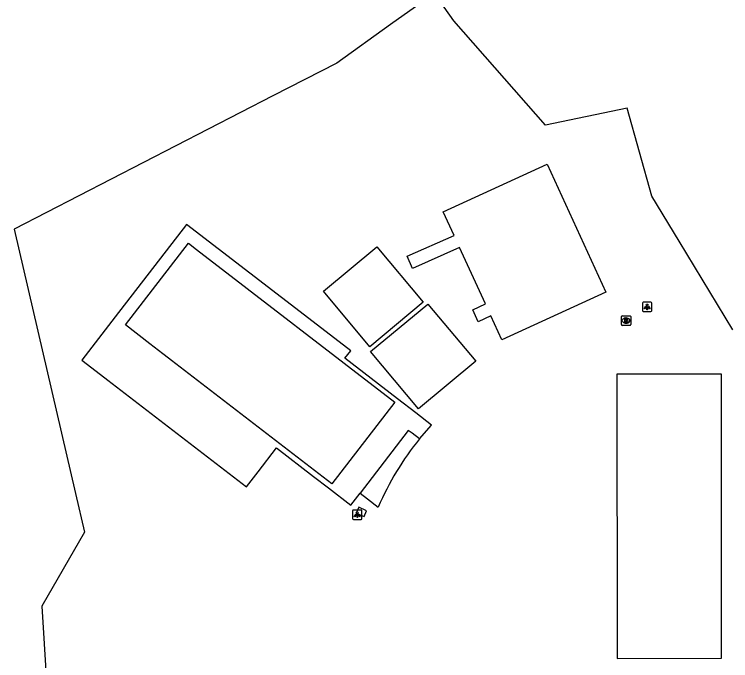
# Model space of a CAD drawing. Extents: x 161477 to 163040, y 383680 to 384868.
# Drawn here: x 162611.3 to 162686.9, y 384376.6 to 384444.8 of the extents above; entities that cross this region are included whole.
import ezdxf

# ---------------------------------------------------------------- set-up
doc = ezdxf.new("R2010")
doc.units = 0
for name, color, linetype in [('IMGEO_Brandkraan', 7, 'Continuous'), ('IMGEO_Gemengd_bos', 7, 'Continuous'), ('IMGEO_Lichtpunt', 7, 'Continuous'), ('IMGEO_Open_loods', 7, 'Continuous'), ('IMGEO_Pand', 7, 'Continuous'), ('IMGEO_Voetpad_open', 7, 'Continuous')]:
    doc.layers.add(name, color=color, linetype=linetype)

msp = doc.modelspace()

# ---------------------------------------------------------------- linework, layer by layer
at = {"layer": 'IMGEO_Brandkraan'}
for p, q in [((162675.379, 384412.044), (162675.379, 384412.896)), ((162675.454, 384412.97), (162676.306, 384412.97)), ((162675.867, 384412.75), (162675.892, 384412.75)), ((162676.38, 384412.896), (162676.38, 384412.044)), ((162675.89, 384412.19), (162675.865, 384412.19)), ((162676.306, 384411.97), (162675.454, 384411.97))]:
    msp.add_line(p, q, dxfattribs=at)
for points in [[(162675.379, 384412.044), (162675.379, 384412.896)], [(162675.454, 384412.97), (162676.306, 384412.97)], [(162676.38, 384412.896), (162676.38, 384412.044)], [(162675.727, 384412.67), (162675.727, 384412.27), (162675.94, 384412.27)], [(162675.958, 384412.67), (162675.727, 384412.67)], [(162675.906, 384412.589), (162675.852, 384412.589), (162675.852, 384412.513)], [(162675.852, 384412.513), (162675.905, 384412.513)], [(162675.914, 384412.437), (162675.852, 384412.437), (162675.852, 384412.356)], [(162675.852, 384412.356), (162675.914, 384412.356)], [(162676.306, 384411.97), (162675.454, 384411.97)]]:
    msp.add_lwpolyline(points, dxfattribs=at)
for centre, radius, start, end in [((162675.456, 384412.894), 0.0765, 91.55205, 178.44795), ((162675.456, 384412.894), 0.0765, 91.55205, 178.44795), ((162676.304, 384412.894), 0.0765, 1.55205, 88.44795), ((162676.304, 384412.894), 0.0765, 1.55205, 88.44795), ((162675.456, 384412.046), 0.0765, 181.55205, 268.44795), ((162675.456, 384412.046), 0.0765, 181.55205, 268.44795), ((162675.907, 384412.551), 0.0379, 267.82845, 90.93552), ((162675.915, 384412.396), 0.0404, 269.87594, 90.50774), ((162675.946, 384412.521), 0.251, 268.66757, 293.53466), ((162675.962, 384412.525), 0.145, 59.4692, 91.53667), ((162675.987, 384412.572), 0.0922, 285.51372, 58.15012), ((162675.992, 384412.38), 0.105, 301.31148, 78.98903), ((162676.304, 384412.046), 0.0765, 271.55205, 358.44795), ((162676.304, 384412.046), 0.0765, 271.55205, 358.44795)]:
    msp.add_arc(centre, radius, start, end, dxfattribs=at)
for centre, major_axis, ratio, start_param, end_param in [((162675.866, 384412.47), (-0.387, 0.002), 0.722429, 4.712389, 7.853982), ((162675.891, 384412.47), (-0.39, 0.002), 0.717154, 1.570796, 4.712389)]:
    msp.add_ellipse(centre, major_axis=major_axis, ratio=ratio, start_param=start_param, end_param=end_param, dxfattribs=at)
at = {"layer": 'IMGEO_Gemengd_bos'}
for points in [[(162687.131, 384411.497), (162681.463, 384420.846), (162678.582, 384425.599), (162675.99, 384434.913), (162667.386, 384433.121), (162657.694, 384444.143), (162655.655, 384447.057)], [(162654.855, 384446.483), (162651.024, 384443.743), (162645.343, 384439.678), (162638.591, 384436.197), (162611.313, 384422.134), (162617.762, 384394.217), (162618.707, 384390.126), (162614.227, 384382.325), (162615.227, 384365.843), (162622.863, 384356.019), (162624.806, 384353.522), (162621.762, 384348.655), (162620.999, 384348.649)]]:
    msp.add_lwpolyline(points, dxfattribs=at)
at = {"layer": 'IMGEO_Lichtpunt'}
for p, q in [((162677.603, 384414.328), (162677.603, 384413.521)), ((162677.603, 384414.328), (162677.603, 384413.521)), ((162678.505, 384414.423), (162677.697, 384414.423)), ((162678.505, 384414.423), (162677.697, 384414.423)), ((162678.599, 384413.521), (162678.599, 384414.328)), ((162678.599, 384413.521), (162678.599, 384414.328)), ((162677.697, 384413.427), (162678.505, 384413.427)), ((162677.697, 384413.427), (162678.505, 384413.427)), ((162647.008, 384392.371), (162647.008, 384391.564)), ((162647.008, 384392.371), (162647.008, 384391.564)), ((162647.91, 384392.466), (162647.102, 384392.466)), ((162647.91, 384392.466), (162647.102, 384392.466)), ((162648.004, 384391.564), (162648.004, 384392.371)), ((162648.004, 384391.564), (162648.004, 384392.371)), ((162647.102, 384391.47), (162647.91, 384391.47)), ((162647.102, 384391.47), (162647.91, 384391.47))]:
    msp.add_line(p, q, dxfattribs=at)
for points in [[(162677.977, 384413.992), (162678.016, 384413.964), (162677.828, 384413.702), (162677.79, 384413.729), (162677.977, 384413.992)], [(162678.079, 384413.944), (162678.126, 384413.944), (162678.126, 384413.622), (162678.079, 384413.622), (162678.079, 384413.944)], [(162678.189, 384413.964), (162678.227, 384413.991), (162678.414, 384413.729), (162678.375, 384413.701), (162678.189, 384413.964)], [(162647.382, 384392.035), (162647.421, 384392.007), (162647.233, 384391.745), (162647.195, 384391.772), (162647.382, 384392.035)], [(162647.484, 384391.987), (162647.531, 384391.987), (162647.531, 384391.665), (162647.484, 384391.665), (162647.484, 384391.987)], [(162647.594, 384392.007), (162647.632, 384392.034), (162647.819, 384391.772), (162647.78, 384391.744), (162647.594, 384392.007)]]:
    msp.add_lwpolyline(points, dxfattribs=at)
for centre in [(162678.102, 384414.126), (162647.507, 384392.169)]:
    msp.add_circle(centre, 0.0994, dxfattribs=at)
for centre, start, end in [((162677.697, 384414.328), 90, 180), ((162677.697, 384414.328), 90, 180), ((162678.505, 384414.328), 0, 90), ((162678.505, 384414.328), 0, 90), ((162677.697, 384413.521), 180, 270), ((162677.697, 384413.521), 180, 270), ((162678.505, 384413.521), 270, 0), ((162678.505, 384413.521), 270, 360), ((162647.102, 384392.371), 90, 180), ((162647.102, 384392.371), 90, 180), ((162647.91, 384392.371), 0, 90), ((162647.91, 384392.371), 0, 90), ((162647.102, 384391.564), 180, 270), ((162647.102, 384391.564), 180, 270), ((162647.91, 384391.564), 270, 0), ((162647.91, 384391.564), 270, 360)]:
    msp.add_arc(centre, 0.0946, start, end, dxfattribs=at)
at = {"layer": 'IMGEO_Open_loods'}
msp.add_lwpolyline([(162625.611, 384410.035), (162623.039, 384412.017), (162629.692, 384420.651), (162630.55, 384419.99), (162651.474, 384403.864), (162644.821, 384395.23), (162625.611, 384410.035)], dxfattribs=at)
at = {"layer": 'IMGEO_Pand'}
for points in [[(162662.776, 384410.447), (162661.62, 384412.969), (162660.277, 384412.347), (162659.696, 384413.612), (162661.04, 384414.234), (162658.311, 384420.187), (162653.335, 384417.99), (162652.776, 384419.27), (162657.732, 384421.448), (162656.576, 384423.97), (162667.559, 384428.993), (162673.737, 384415.487), (162662.776, 384410.447)], [(162648.838, 384409.715), (162643.937, 384415.577), (162649.571, 384420.279), (162654.473, 384414.419), (162648.838, 384409.715)], [(162653.962, 384403.141), (162648.92, 384409.205), (162654.949, 384414.217), (162660.011, 384408.177), (162653.962, 384403.141)], [(162685.947, 384406.832), (162674.901, 384406.798), (162674.941, 384376.782), (162685.951, 384376.803), (162685.947, 384406.832)]]:
    msp.add_lwpolyline(points, dxfattribs=at)
at = {"layer": 'IMGEO_Voetpad_open'}
for points in [[(162654.072, 384399.969), (162655.352, 384401.444), (162653.675, 384402.736), (162651.749, 384404.22), (162646.204, 384408.493), (162646.814, 384409.285), (162642.854, 384412.337), (162629.483, 384422.64), (162621.946, 384412.859), (162618.436, 384408.305), (162635.822, 384394.906), (162637.043, 384396.49), (162638.996, 384399.024), (162642.901, 384396.015), (162644.485, 384394.794), (162646.822, 384392.994), (162647.799, 384394.261)], [(162654.072, 384399.969), (162653.291, 384400.57), (162652.895, 384400.875), (162647.799, 384394.261)], [(162647.799, 384394.261), (162648.591, 384393.651), (162649.729, 384392.773)], [(162648.498, 384392.393), (162647.672, 384392.75), (162647.402, 384392.125), (162648.228, 384391.768), (162648.498, 384392.393)]]:
    msp.add_lwpolyline(points, dxfattribs=at)
msp.add_arc((162677.502, 384380.92), 30.197, 140.88786, 156.88768, dxfattribs=at)

doc.saveas('drawing.dxf')
